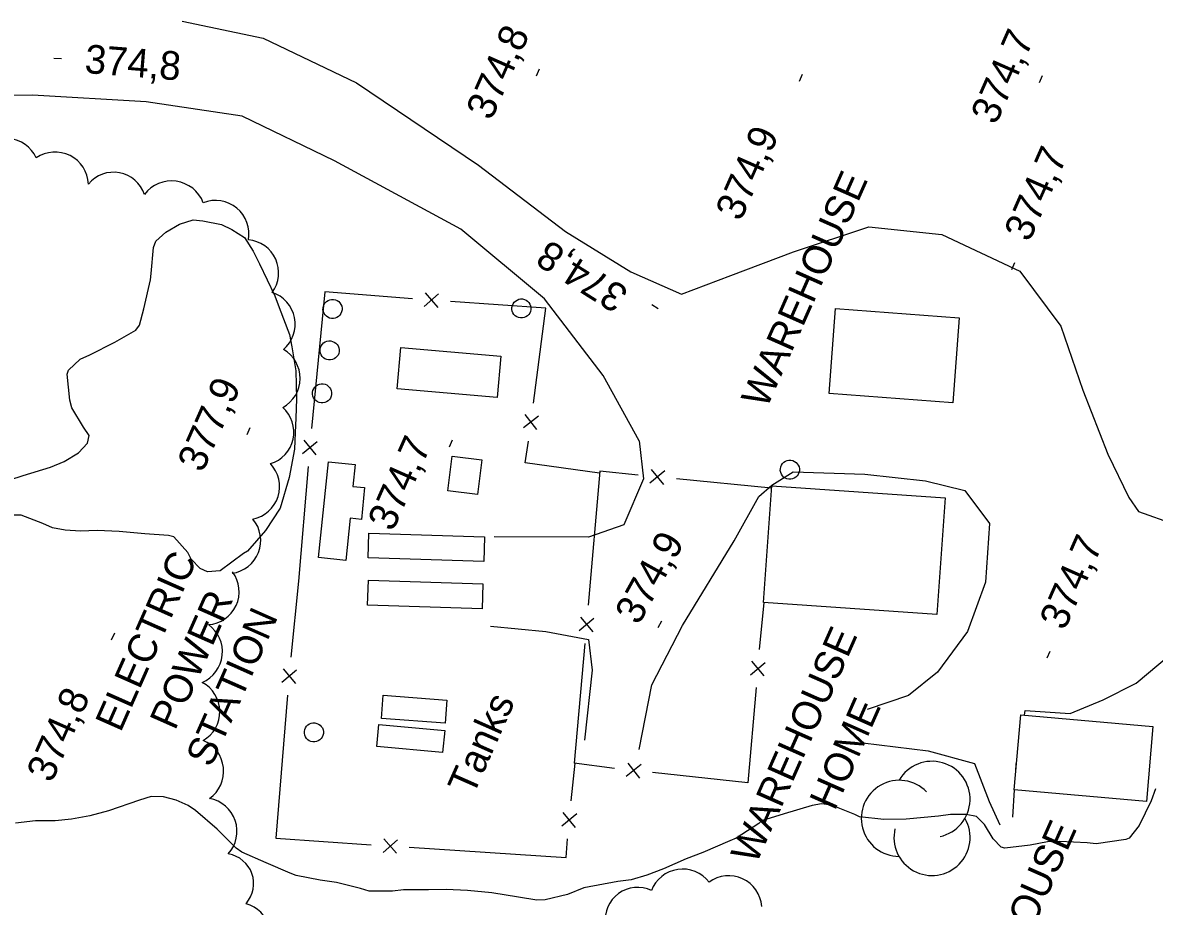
# Model space of a CAD drawing. Extents: x 287698 to 290158, y 5234163 to 5237182.
# Drawn here: x 289026.6 to 289144.9, y 5235391.9 to 5235484.4 of the extents above; entities that cross this region are included whole.
import ezdxf

# ---------------------------------------------------------------- set-up
doc = ezdxf.new("R2010")
doc.units = 0
for name, color, linetype in [('Niveau 19', 7, 'Continuous'), ('Niveau 2', 7, 'Continuous'), ('Niveau 21', 7, 'Continuous'), ('Niveau 3', 7, 'Continuous'), ('Niveau 31', 7, 'Continuous'), ('Niveau 33', 7, 'Continuous'), ('Niveau 36', 7, 'Continuous'), ('Niveau 37', 7, 'Continuous'), ('Niveau 44', 7, 'Continuous')]:
    doc.layers.add(name, color=color, linetype=linetype)

msp = doc.modelspace()

# ---------------------------------------------------------------- linework, layer by layer
at = {"layer": 'Niveau 19'}
for points in [[(289095.5, 5235455.97), (289100.66, 5235457.92), (289107.19, 5235460.39), (289115.08, 5235463.02), (289122.73, 5235462.21), (289130.88, 5235458.36), (289135.18, 5235452.62), (289137.48, 5235445.91), (289140.08, 5235439.23), (289142.28, 5235434.69), (289143.27, 5235433.21)], [(289143.27, 5235433.21), (289150.76, 5235430.58), (289159.04, 5235428.76), (289166.5, 5235428.1), (289176.11, 5235428.34), (289183.53, 5235429.09), (289187.6, 5235433.66), (289190.62, 5235437.61), (289194.27, 5235439.27), (289198.87, 5235443.02), (289208.52, 5235444), (289213.59, 5235442.96), (289216.46, 5235438.73), (289217.86, 5235431.83), (289218.9, 5235425.87), (289221.1, 5235423.82), (289224.86, 5235422.88)], [(289091.06, 5235440.62), (289091.53, 5235436.63), (289089.46, 5235431.84), (289085.77, 5235430.55), (289075.9, 5235430.56)], [(289104.94, 5235436), (289107.18, 5235437.37), (289114.68, 5235437.12), (289121.01, 5235436.44), (289125.13, 5235435.43), (289127.71, 5235431.98), (289127.27, 5235425.85), (289125.41, 5235420.66), (289122.25, 5235416.41), (289119.24, 5235413.99), (289114.91, 5235412.5)], [(289091.05, 5235408.33), (289092.37, 5235415.1), (289095.58, 5235421.31), (289100.98, 5235430.16), (289103.56, 5235434.81), (289104.94, 5235436)], [(289075.52, 5235421.24), (289081.3, 5235420.66), (289085.77, 5235419.82), (289086.13, 5235416.63), (289085.34, 5235409.3)], [(289131.35, 5235411.91), (289131.43, 5235412.42), (289136.15, 5235412.1), (289139.6, 5235413.52), (289143.03, 5235415.27), (289146.49, 5235418.15), (289148.69, 5235421.07), (289154.07, 5235420.73)], [(289114.45, 5235409.01), (289121.28, 5235408.2), (289126.14, 5235406.87), (289127.66, 5235402.88), (289128.78, 5235400.44)], [(289130.45, 5235406.09), (289130.5, 5235406.79), (289130.53, 5235407)], [(289130.14, 5235401.25), (289130.33, 5235404.11)]]:
    msp.add_lwpolyline(points, dxfattribs=at)
at = {"layer": 'Niveau 2'}
for points in [[(289029.49, 5235437.88), (289030.94, 5235438.47), (289032.41, 5235439.35), (289033.35, 5235440.36), (289033.55, 5235441.19), (289032.94, 5235442.06), (289031.73, 5235444.07), (289031.53, 5235444.89), (289031.23, 5235447.59), (289031.39, 5235448.02), (289032.6, 5235449.15), (289033.61, 5235449.63), (289036.22, 5235450.93), (289038.43, 5235452.21), (289038.8, 5235452.74), (289039.27, 5235454.42), (289039.97, 5235457.45), (289040.04, 5235458.14), (289040.27, 5235460.85), (289040.51, 5235461.5), (289041.54, 5235462.47), (289042.99, 5235463.29), (289044.4, 5235463.73), (289045.42, 5235463.65), (289047.39, 5235463.25), (289048.46, 5235462.75), (289049.77, 5235461.88), (289050.7, 5235460.45), (289051.35, 5235459.14), (289052.96, 5235455.8), (289053.41, 5235454.57), (289054.49, 5235451.76), (289054.72, 5235450.46), (289055.14, 5235447.94), (289055.22, 5235445.03), (289055.16, 5235442.98), (289055.09, 5235441.51), (289055.02, 5235439.75), (289054.45, 5235436.78), (289053.51, 5235433.58)], [(289023.9, 5235436.11), (289026.65, 5235436.98), (289029.49, 5235437.88)], [(289053.51, 5235433.58), (289051.97, 5235431.25), (289050.09, 5235429.08), (289049.67, 5235428.82), (289047.24, 5235427.01), (289045.93, 5235426.9), (289045.16, 5235427.26), (289044.2, 5235428.24), (289043.85, 5235428.93), (289042.39, 5235430.59), (289041.85, 5235430.72), (289039.35, 5235430.89), (289036.68, 5235431.13), (289034.37, 5235431.23), (289032.63, 5235431.16), (289031.02, 5235431.27), (289029.69, 5235431.53), (289028.69, 5235431.96), (289026.43, 5235432.84), (289025.05, 5235432.86), (289023.61, 5235432.29), (289023.02, 5235431.83), (289021.34, 5235430.61)], [(289145.07, 5235404.2), (289144.6, 5235402.96), (289143.34, 5235400.37), (289142.32, 5235399.03), (289141.97, 5235398.92), (289138.86, 5235398.47), (289137.91, 5235398.55), (289135.07, 5235398.69), (289133.76, 5235398.65), (289131.96, 5235398.31), (289129.32, 5235398.01), (289128.91, 5235398.12), (289128.09, 5235398.98), (289127.19, 5235400.46), (289126.33, 5235401.3), (289125.25, 5235401.54), (289123.62, 5235401.52), (289122.38, 5235401.34), (289118.99, 5235401.04), (289116.66, 5235401.01), (289114.09, 5235401.27), (289113.61, 5235401.51), (289111.17, 5235402.51), (289110.13, 5235402.63), (289109.17, 5235402.47), (289106.24, 5235401.6), (289103.84, 5235400.86), (289103.56, 5235400.59), (289101.22, 5235399.03), (289100.55, 5235398.77), (289097.73, 5235397.53), (289095.98, 5235396.87), (289093.61, 5235395.83), (289091.87, 5235395.17), (289090.21, 5235394.7), (289088.84, 5235394.51), (289085.29, 5235393.85), (289083.56, 5235393.15), (289081.23, 5235392.59), (289080.36, 5235392.57), (289078.45, 5235392.88), (289075.66, 5235393.31), (289073.1, 5235393.57), (289070.89, 5235393.67), (289069.03, 5235393.63), (289066.42, 5235393.64), (289065.27, 5235393.49), (289062.81, 5235393.51), (289061.92, 5235393.77), (289059.4, 5235394.41), (289057.69, 5235394.66), (289055.18, 5235395.13), (289054.57, 5235395.37), (289052.04, 5235396.48), (289049.51, 5235397.58), (289048.92, 5235398.01), (289046.94, 5235399.99), (289044.66, 5235401.95), (289043.9, 5235402.48), (289042.65, 5235403.03), (289041.32, 5235403.37), (289040.04, 5235403.41), (289038.79, 5235403.03), (289035.56, 5235401.9), (289033.61, 5235401.37), (289031.7, 5235401.04), (289029.98, 5235400.87), (289027.93, 5235400.87), (289025.84, 5235400.6)]]:
    msp.add_lwpolyline(points, dxfattribs=at)
at = {"layer": 'Niveau 21'}
for points in [[(289043.27, 5235484.52), (289051.72, 5235482.77), (289061.49, 5235478.08), (289074.25, 5235469.45), (289083.34, 5235462.51), (289090.2, 5235458.29), (289095.5, 5235455.97)], [(289091.06, 5235440.62), (289087.3, 5235447.44), (289081.17, 5235455.47), (289072.4, 5235462.77), (289059.19, 5235469.91), (289049.55, 5235474.6), (289039.49, 5235476.08), (289027.6, 5235476.78), (289014.87, 5235476.64), (289000.84, 5235476.66), (288985.09, 5235476.45), (288968.79, 5235476.79), (288960.11, 5235475.72), (288955.28, 5235472.72), (288951.63, 5235467.77), (288949.98, 5235460.39), (288950.03, 5235455.37), (288953.49, 5235445.89), (288959.63, 5235432.78), (288965.97, 5235419.85), (288972.6, 5235407.57), (288979.76, 5235395.92), (288986.31, 5235384.65)]]:
    msp.add_lwpolyline(points, dxfattribs=at)
at = {"layer": 'Niveau 3'}
for p, q in [((289029.85, 5235480.67), (289030.65, 5235480.64)), ((289080.31, 5235478.83), (289080.63, 5235479.56)), ((289107.82, 5235478.27), (289108.14, 5235479)), ((289132.92, 5235478.12), (289133.24, 5235478.85)), ((289130.04, 5235458.54), (289130.36, 5235459.27)), ((289093.05, 5235454.42), (289092.37, 5235454.84)), ((289050.05, 5235441.27), (289050.37, 5235442)), ((289071.22, 5235440.01), (289071.54, 5235440.74)), ((289093.04, 5235421.09), (289093.42, 5235421.79)), ((289035.89, 5235419.79), (289036.21, 5235420.52)), ((289133.74, 5235417.9), (289134.06, 5235418.63))]:
    msp.add_line(p, q, dxfattribs=at)
at = {"layer": 'Niveau 31'}
for points in [[(289123.87, 5235444.6), (289110.95, 5235445.57), (289111.61, 5235454.46), (289124.53, 5235453.49)], [(289076.21, 5235445.15), (289065.76, 5235446.07), (289066.15, 5235450.39), (289076.59, 5235449.47)], [(289071.04, 5235435.38), (289071.49, 5235439.02), (289074.6, 5235438.63), (289074.15, 5235434.99)], [(289057.53, 5235428.4), (289058.56, 5235438.44), (289061.36, 5235438.15), (289061.13, 5235435.86), (289062.35, 5235435.74), (289062.01, 5235432.39), (289060.82, 5235432.52), (289060.37, 5235428.1)], [(289122.2, 5235422.46), (289104.07, 5235423.72), (289104.92, 5235435.92), (289123.05, 5235434.66)], [(289074.82, 5235427.99), (289062.71, 5235428.39), (289062.79, 5235430.97), (289074.9, 5235430.57)], [(289074.63, 5235423.05), (289062.66, 5235423.43), (289062.74, 5235426.03), (289074.71, 5235425.65)], [(289144.11, 5235402.89), (289130.28, 5235404.11), (289130.97, 5235411.94), (289144.8, 5235410.72)]]:
    msp.add_lwpolyline(points, close=True, dxfattribs=at)
at = {"layer": 'Niveau 33'}
for points in [[(289070.77, 5235411.07), (289064.11, 5235411.58), (289064.3, 5235414), (289070.95, 5235413.49)], [(289070.51, 5235408.01), (289063.62, 5235408.64), (289063.83, 5235410.95), (289070.72, 5235410.32)]]:
    msp.add_lwpolyline(points, close=True, dxfattribs=at)
at = {"layer": 'Niveau 36'}
for centre in [(289058.99, 5235454.42), (289078.75, 5235454.47), (289058.69, 5235450.08), (289057.9, 5235445.59), (289106.82, 5235437.6), (289057.04, 5235410.11)]:
    msp.add_ellipse(centre, major_axis=(0.994, -0.109), ratio=0.999984, dxfattribs=at)
at = {"layer": 'Niveau 37'}
for p, q in [((289058.19, 5235456.2), (289056.8, 5235441.92)), ((289067.34, 5235455.49), (289058.19, 5235456.2)), ((289070.08, 5235456), (289068.57, 5235454.69)), ((289068.68, 5235456.1), (289069.99, 5235454.58)), ((289081.3, 5235454.5), (289071.33, 5235455.21)), ((289080.01, 5235444.57), (289081.3, 5235454.5)), ((289080.55, 5235443.2), (289078.96, 5235441.98)), ((289080.37, 5235441.8), (289079.14, 5235443.39)), ((289055.85, 5235439.28), (289057.4, 5235440.56)), ((289055.98, 5235440.69), (289057.26, 5235439.15)), ((289056.44, 5235437.93), (289055.42, 5235425.95)), ((289086.94, 5235437.44), (289085.72, 5235423.41)), ((289090.97, 5235437.03), (289086.94, 5235437.44)), ((289093.73, 5235437.47), (289092.18, 5235436.2)), ((289092.32, 5235437.61), (289093.6, 5235436.06)), ((289104.9, 5235435.67), (289094.95, 5235436.64)), ((289055.42, 5235425.95), (289054.64, 5235418)), ((289104.1, 5235423.72), (289103.62, 5235418.79)), ((289084.79, 5235420.77), (289086.32, 5235422.06)), ((289084.91, 5235422.18), (289086.2, 5235420.64)), ((289085.38, 5235419.42), (289084.28, 5235406.89)), ((289053.7, 5235415.37), (289055.24, 5235416.65)), ((289053.82, 5235416.77), (289055.11, 5235415.23)), ((289102.7, 5235416.15), (289104.23, 5235417.44)), ((289102.81, 5235417.55), (289104.1, 5235416.02)), ((289103.29, 5235414.8), (289102.41, 5235404.83)), ((289054.29, 5235414.01), (289053.05, 5235399.03)), ((289083.96, 5235402.94), (289084.38, 5235406.88)), ((289088.49, 5235406.34), (289084.28, 5235406.89)), ((289091.26, 5235406.75), (289089.7, 5235405.49)), ((289089.86, 5235406.9), (289091.11, 5235405.34)), ((289102.41, 5235404.83), (289092.47, 5235405.91)), ((289084.53, 5235401.58), (289082.99, 5235400.31)), ((289084.4, 5235400.18), (289083.13, 5235401.73)), ((289053.05, 5235399.03), (289063.02, 5235398.36)), ((289064.27, 5235397.56), (289065.78, 5235398.88)), ((289065.68, 5235397.47), (289064.36, 5235398.98)), ((289083.42, 5235397.01), (289083.57, 5235398.96)), ((289067.02, 5235398.09), (289083.42, 5235397.01))]:
    msp.add_line(p, q, dxfattribs=at)
msp.add_lwpolyline([(289086.92, 5235437.23), (289079.14, 5235438.32), (289079.5, 5235440.6)], dxfattribs=at)
at = {"layer": 'Niveau 44'}
for centre, start, end in [((289121.69, 5235403.11), 282.2692, 149.7263), ((289118.27, 5235401.12), 44.1154, 269.804), ((289121.69, 5235399.12), 166.9369, 29.6212)]:
    msp.add_arc(centre, 3.98, start, end, dxfattribs=at)
for centre, major_axis, ratio, start_param, end_param in [((289024.83, 5235468.8), (1.38, 3.19), 0.999962, 5.5433, 7.674554), ((289029.96, 5235467.33), (1.66, 3.09), 0.996787, 5.249232, 7.371919), ((289036.08, 5235465.32), (0.62, 3.35), 0.999949, 5.218631, 7.346773), ((289042.15, 5235464.25), (0.5, 3.53), 0.999871, 5.223409, 7.345903), ((289046.75, 5235462.28), (2.22, 2.7), 0.999866, 5.216183, 7.345094), ((289049.9, 5235458.2), (3.19, 1.34), 0.99671, 5.247979, 7.37455), ((289051.59, 5235452.83), (3.45, 0.53), 0.998347, 5.266822, 7.386719), ((289052.13, 5235447.17), (3.45, -0.38), 0.999603, 5.319071, 7.442935), ((289051.47, 5235441.54), (3.41, -0.7), 0.99294, 5.211812, 7.32928), ((289049.97, 5235435.84), (3.32, -1.05), 0.999978, 5.220997, 7.347552), ((289048.06, 5235430.19), (0.22, 3.44), 0.993408, 3.329368, 5.482262), ((289045.8, 5235424.84), (-0.17, 3.45), 0.991426, 3.152226, 5.304191), ((289044, 5235418.55), (3.46, -0.37), 0.999865, 5.220066, 7.345171), ((289043.72, 5235412.28), (3.48, -0.16), 0.999012, 5.282173, 7.409088), ((289044.1, 5235406.05), (3.5, 0.14), 0.999159, 5.289691, 7.414627), ((289045.49, 5235399.76), (3.4, 0.85), 0.999407, 5.302956, 7.425661), ((289047.23, 5235394.16), (3.34, 1.18), 0.928279, 5.283518, 7.289059), ((289095.6, 5235392.32), (-0.3, 3.48), 0.999016, 5.281083, 7.403742), ((289100.42, 5235391.65), (1.45, 3.15), 0.999978, 5.21953, 7.34502), ((289090.89, 5235390.54), (-3.25, 0.9), 0.994665, 4.535197, 6.689197), ((289049.02, 5235388.92), (3.32, 0.88), 0.985573, 5.223377, 7.324876)]:
    msp.add_ellipse(centre, major_axis=major_axis, ratio=ratio, start_param=start_param, end_param=end_param, dxfattribs=at)

# ---------------------------------------------------------------- texts
at = {"layer": 'Niveau 3'}
for s, rotation, p in [('374,8', 66.1217, (289075.59, 5235474.04)), ('374,7', 66.1217, (289128.37, 5235473.58)), ('374,8', 355.4206, (289033, 5235479.12)), ('374,9', 66.1217, (289101.67, 5235463.49)), ('374,7', 66.1217, (289131.86, 5235461.32)), ('374,8', 147.9173, (289090.12, 5235456.41)), ('377,9', 66.1217, (289045.4, 5235437.19)), ('374,7', 66.1217, (289065.3, 5235431.03)), ('374,9', 60.9855, (289091, 5235421.24)), ('374,7', 66.1217, (289135.56, 5235420.68)), ('374,8', 66.1217, (289029.62, 5235404.73))]:
    msp.add_text(s, height=3, rotation=rotation, dxfattribs=at).set_placement(p)
at = {"layer": 'Niveau 31'}
for s, p in [('WAREHOUSE', (289104.38, 5235443.88)), ('ELECTRIC', (289036.82, 5235410.03)), ('POWER', (289042.52, 5235410.23)), ('STATION', (289046.3, 5235406.34)), ('WAREHOUSE', (289103.29, 5235396.2)), ('HOME', (289111.52, 5235401.82)), ('WAREHOUSE', (289126.23, 5235375.95))]:
    msp.add_text(s, height=3, rotation=66.1212, dxfattribs=at).set_placement(p)
at = {"layer": 'Niveau 33'}
msp.add_text('Tanks', height=3, rotation=66.1217, dxfattribs=at).set_placement((289073.69, 5235403.37))

doc.saveas('drawing.dxf')
